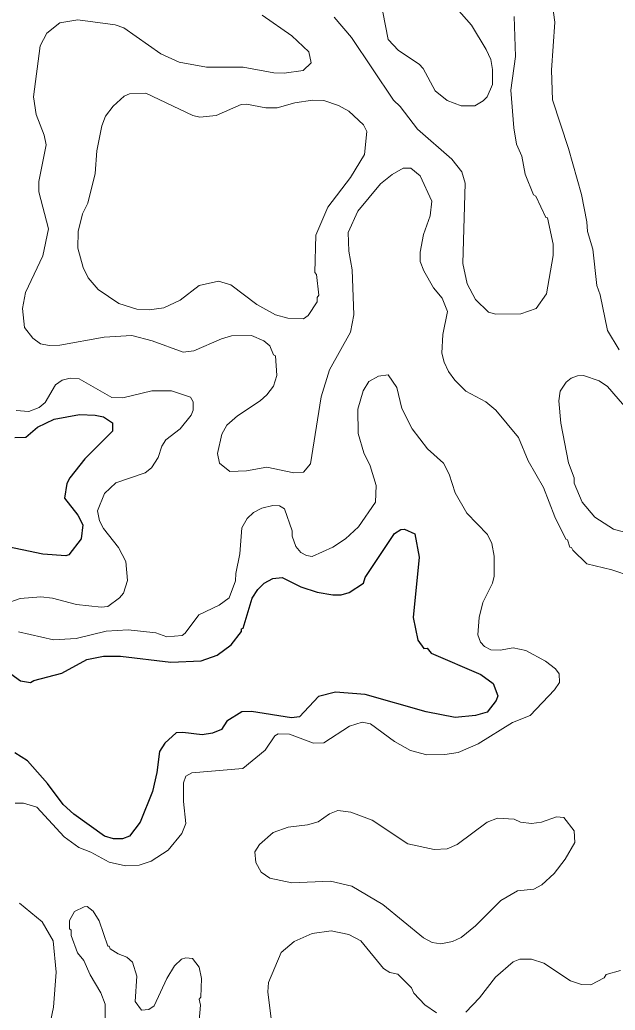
# Model space of a CAD drawing. Extents: x 447.8 to 473.9, y 7733.1 to 7760.8.
# Drawn here: x 460.421 to 461.569, y 7756.505 to 7758.417 of the extents above; entities that cross this region are included whole.
import ezdxf

# ---------------------------------------------------------------- set-up
doc = ezdxf.new("R2010")
doc.units = 0
doc.header["$LTSCALE"] = 0.032
doc.layers.add('1', color=7, linetype='Continuous', lineweight=25)
doc.layers.add('2', color=7, linetype='Continuous', lineweight=13)

msp = doc.modelspace()

# ---------------------------------------------------------------- linework, layer by layer
at = {"layer": '1'}
for points in [[(460.4111, 7757.6105), (460.4325, 7757.6112), (460.455, 7757.6308), (460.4873, 7757.6464), (460.5358, 7757.6554), (460.5664, 7757.654), (460.5822, 7757.6505), (460.5998, 7757.6392), (460.5996, 7757.6232), (460.5459, 7757.5694), (460.5173, 7757.533), (460.5116, 7757.5219), (460.5071, 7757.4935), (460.5326, 7757.461), (460.542, 7757.4421), (460.5388, 7757.4151), (460.515, 7757.3845), (460.5096, 7757.3821), (460.4649, 7757.3853), (460.3854, 7757.4021)], [(460.4033, 7757.1547), (460.4221, 7757.1409), (460.4412, 7757.1377), (460.4475, 7757.1416), (460.5018, 7757.156), (460.5502, 7757.1824), (460.5819, 7757.1888), (460.6151, 7757.1888), (460.7118, 7757.177), (460.7706, 7757.1797), (460.8016, 7757.1903), (460.8281, 7757.2103), (460.8482, 7757.2362), (460.8485, 7757.2417), (460.8514, 7757.2428), (460.8689, 7757.3004), (460.8799, 7757.3174), (460.892, 7757.3293), (460.909, 7757.3385), (460.9269, 7757.3402), (460.9628, 7757.3226), (460.994, 7757.312), (461.0244, 7757.3068), (461.0407, 7757.3068), (461.0561, 7757.3113), (461.0835, 7757.3297), (461.0869, 7757.3407), (461.1433, 7757.4253), (461.1555, 7757.4334), (461.1624, 7757.4341), (461.1824, 7757.4246), (461.1906, 7757.3798), (461.1795, 7757.2634), (461.1884, 7757.2195), (461.2001, 7757.2037), (461.2063, 7757.2044), (461.214, 7757.1948), (461.3099, 7757.1535), (461.3339, 7757.1361)], [(461.3339, 7757.1361), (461.3427, 7757.1123), (461.3392, 7757.1029), (461.3218, 7757.0807), (461.2992, 7757.0743), (461.2601, 7757.0703)], [(461.2601, 7757.0703), (461.2042, 7757.0811), (461.0869, 7757.1144), (461.0295, 7757.1191), (460.997, 7757.1107), (460.9602, 7757.0718), (460.9449, 7757.0695), (460.8676, 7757.0822), (460.8488, 7757.0814), (460.8197, 7757.0631), (460.8096, 7757.0469), (460.7926, 7757.0399), (460.7727, 7757.0366), (460.7349, 7757.0413), (460.722, 7757.0404), (460.7004, 7757.0208), (460.6899, 7757.0048), (460.6848, 7756.9644), (460.6764, 7756.9274), (460.653, 7756.8686), (460.6321, 7756.8413), (460.6191, 7756.8362), (460.6015, 7756.8362), (460.5839, 7756.8411), (460.5248, 7756.884), (460.5043, 7756.9022), (460.4743, 7756.9427), (460.4355, 7756.9869), (460.4114, 7757.002)]]:
    msp.add_lwpolyline(points, dxfattribs=at)
at = {"layer": '2'}
for points in [[(461.5041, 7758.0799), (461.4791, 7758.1688), (461.4481, 7758.2622), (461.4464, 7758.3195), (461.4527, 7758.4125), (461.4368, 7758.524)], [(461.1207, 7758.4316), (461.1311, 7758.3791), (461.1508, 7758.3574), (461.1907, 7758.331), (461.1984, 7758.3226), (461.2216, 7758.2801), (461.2447, 7758.261), (461.272, 7758.2509), (461.2985, 7758.2509), (461.3144, 7758.2602), (461.3217, 7758.2681), (461.3325, 7758.2919), (461.3325, 7758.321), (461.3292, 7758.3402), (461.3204, 7758.3595), (461.2915, 7758.4063), (461.2629, 7758.4394)], [(460.8884, 7758.4257), (460.9456, 7758.3862), (460.9781, 7758.3551), (460.9828, 7758.3338), (460.967, 7758.3193), (460.9305, 7758.3136), (460.9106, 7758.3144), (460.8518, 7758.3257), (460.7807, 7758.3256), (460.7278, 7758.3353), (460.6925, 7758.3513), (460.6216, 7758.4011), (460.6044, 7758.4073), (460.5325, 7758.4169), (460.4982, 7758.4113), (460.4731, 7758.3909), (460.4603, 7758.3664), (460.4469, 7758.2685), (460.452, 7758.234), (460.4675, 7758.1944), (460.4715, 7758.1754), (460.4576, 7758.1051), (460.4573, 7758.0847), (460.4763, 7758.0137), (460.4651, 7757.9613), (460.4315, 7757.8907), (460.4262, 7757.8596), (460.43, 7757.8231), (460.4459, 7757.8025), (460.4605, 7757.7917), (460.4777, 7757.7885), (460.4981, 7757.7888), (460.5835, 7757.8045), (460.6367, 7757.8077), (460.676, 7757.797), (460.7355, 7757.7757), (460.7562, 7757.7777), (460.81, 7757.8012), (460.8292, 7757.8069), (460.8673, 7757.8077), (460.8916, 7757.7972), (460.9029, 7757.7876), (460.9103, 7757.7704)], [(461.3742, 7758.4233), (461.3766, 7758.3463), (461.3679, 7758.2813), (461.3735, 7758.2082), (461.3789, 7758.1771), (461.3887, 7758.1537), (461.3954, 7758.1192), (461.4111, 7758.079), (461.4157, 7758.0763), (461.4353, 7758.0355), (461.4382, 7758.0344), (461.4495, 7757.984), (461.4495, 7757.9617), (461.4367, 7757.8879), (461.4164, 7757.8597), (461.3867, 7757.8493), (461.3389, 7757.8486), (461.3248, 7757.8526), (461.2996, 7757.8773), (461.2834, 7757.9072), (461.2749, 7757.9464), (461.2797, 7758.1017), (461.273, 7758.1237), (461.2537, 7758.1477), (461.1877, 7758.2059), (461.1543, 7758.2496), (461.1412, 7758.262), (461.0602, 7758.383), (461.0269, 7758.422)], [(460.8842, 7757.6815), (460.8405, 7757.6527), (460.8198, 7757.6348), (460.8101, 7757.6172), (460.802, 7757.58), (460.8059, 7757.5612), (460.826, 7757.5448), (460.8577, 7757.5463), (460.8972, 7757.5535), (460.9491, 7757.5424), (460.9677, 7757.5441), (460.9812, 7757.5598), (461.0016, 7757.6894), (461.0181, 7757.7412), (461.0587, 7757.814), (461.0648, 7757.8474), (461.0618, 7757.9345), (461.0553, 7757.9704), (461.0539, 7758.0067), (461.0727, 7758.0478), (461.1163, 7758.1004), (461.1388, 7758.1186), (461.1599, 7758.1304), (461.1746, 7758.1306), (461.1931, 7758.116), (461.2155, 7758.0671), (461.2123, 7758.0385), (461.1993, 7758.0025), (461.1931, 7757.9684), (461.1931, 7757.9505), (461.1996, 7757.9324), (461.2185, 7757.8997), (461.2355, 7757.8797), (461.2456, 7757.8537), (461.2364, 7757.8093), (461.2348, 7757.7737), (461.2389, 7757.7561), (461.2472, 7757.738), (461.2594, 7757.7214), (461.2811, 7757.6999), (461.3197, 7757.6794), (461.3387, 7757.6637), (461.3822, 7757.6105), (461.4012, 7757.566), (461.4305, 7757.514), (461.4524, 7757.4574), (461.4738, 7757.4143), (461.4767, 7757.4131), (461.4815, 7757.3993), (461.4847, 7757.3987), (461.4869, 7757.3935), (461.5144, 7757.3666), (461.5622, 7757.3555), (461.6006, 7757.3426)], [(461.5402, 7757.8859), (461.5337, 7757.9043), (461.5257, 7757.9744), (461.5157, 7758.0083), (461.5145, 7758.0273), (461.5041, 7758.0799)], [(461.5768, 7757.7798), (461.5542, 7757.8171), (461.5402, 7757.8859)], [(460.9103, 7757.7704), (460.9141, 7757.7686), (460.9166, 7757.7305), (460.9098, 7757.7096), (460.897, 7757.6928), (460.8842, 7757.6815)], [(461.207, 7757.5886), (461.1776, 7757.6273), (461.1576, 7757.6666), (461.1477, 7757.7073), (461.1312, 7757.732), (461.1123, 7757.7293), (461.0941, 7757.7188), (461.0827, 7757.7008), (461.0727, 7757.6654), (461.0732, 7757.6183), (461.0843, 7757.5809), (461.0967, 7757.5559), (461.1079, 7757.5178), (461.1067, 7757.4859), (461.0736, 7757.4382), (461.0486, 7757.4153), (461.0246, 7757.3989), (460.9845, 7757.3813), (460.9737, 7757.3827), (460.9628, 7757.3887), (460.953, 7757.4006), (460.9462, 7757.42), (460.946, 7757.4306), (460.9315, 7757.4732), (460.9213, 7757.4789), (460.9089, 7757.4797), (460.8877, 7757.4741), (460.8717, 7757.4659), (460.8592, 7757.4543), (460.8487, 7757.4366), (460.8451, 7757.3863), (460.8372, 7757.3483), (460.8369, 7757.3343), (460.8242, 7757.3015), (460.8053, 7757.2869), (460.7659, 7757.2687), (460.7399, 7757.233), (460.7336, 7757.2287), (460.7043, 7757.2261), (460.6831, 7757.2336), (460.63, 7757.2392), (460.5874, 7757.2369), (460.5293, 7757.223), (460.4859, 7757.2201), (460.4184, 7757.2355)], [(461.653, 7757.5947), (461.554, 7757.7089), (461.5383, 7757.72), (461.508, 7757.7306), (461.4961, 7757.7299), (461.4841, 7757.7254), (461.4742, 7757.7176), (461.4625, 7757.6999), (461.4601, 7757.6815), (461.4641, 7757.6387), (461.4786, 7757.5618), (461.4896, 7757.5332), (461.4901, 7757.5223), (461.5053, 7757.486), (461.5294, 7757.4567), (461.5655, 7757.4338), (461.6108, 7757.4214)], [(460.3925, 7757.2898), (460.4212, 7757.3001), (460.461, 7757.3034), (460.4837, 7757.3004), (460.53, 7757.2881), (460.5775, 7757.2835), (460.5906, 7757.2846), (460.6133, 7757.3012), (460.6206, 7757.3105), (460.6285, 7757.3347), (460.6253, 7757.3712), (460.6112, 7757.3982), (460.5823, 7757.4349), (460.5742, 7757.4501), (460.5706, 7757.4693), (460.584, 7757.5025), (460.606, 7757.5233), (460.6626, 7757.5425), (460.6749, 7757.5519), (460.6875, 7757.5721), (460.6949, 7757.5938), (460.7023, 7757.606), (460.7297, 7757.6274), (460.7513, 7757.6541), (460.7553, 7757.6637), (460.755, 7757.6796), (460.7498, 7757.6884), (460.7132, 7757.701), (460.6756, 7757.7011), (460.6193, 7757.6875), (460.5984, 7757.688), (460.5354, 7757.7239), (460.5178, 7757.725), (460.5027, 7757.7212), (460.4898, 7757.7125), (460.4699, 7757.6786), (460.4579, 7757.6684), (460.438, 7757.6608), (460.4136, 7757.6631)], [(461.3229, 7757.4232), (461.2825, 7757.465), (461.26, 7757.5041), (461.249, 7757.5398), (461.2376, 7757.5609), (461.207, 7757.5886)], [(460.4119, 7756.905), (460.4277, 7756.9051), (460.4533, 7756.8971), (460.5065, 7756.8398), (460.5347, 7756.8192), (460.5575, 7756.8107), (460.5934, 7756.7908), (460.6244, 7756.7841), (460.6508, 7756.7851), (460.6742, 7756.7932), (460.707, 7756.8144), (460.7333, 7756.8463), (460.7408, 7756.8656), (460.7362, 7756.908), (460.7363, 7756.9442), (460.7408, 7756.9574), (460.7522, 7756.9636), (460.8509, 7756.9719), (460.8936, 7757.0074), (460.9125, 7757.0347), (460.9193, 7757.0388), (460.9411, 7757.038), (460.987, 7757.0207), (461.0068, 7757.0211), (461.0567, 7757.0533), (461.0807, 7757.0611), (461.0969, 7757.0581), (461.1431, 7757.0242), (461.1739, 7757.0064), (461.2056, 7756.9982), (461.2403, 7756.9988), (461.2661, 7757.0028), (461.3049, 7757.0195), (461.371, 7757.0605), (461.4047, 7757.0744), (461.4521, 7757.1237), (461.4614, 7757.138), (461.4607, 7757.1545), (461.454, 7757.1642), (461.4344, 7757.1793), (461.3968, 7757.1999), (461.3719, 7757.2048), (461.3473, 7757.2002), (461.3293, 7757.2011), (461.3171, 7757.2073), (461.3094, 7757.2158), (461.3037, 7757.2296), (461.3064, 7757.2634), (461.3136, 7757.2921), (461.3324, 7757.3298), (461.3356, 7757.3428), (461.3356, 7757.3818), (461.3309, 7757.4064), (461.3229, 7757.4232)], [(460.4739, 7756.4557), (460.486, 7756.5111), (460.4908, 7756.5785), (460.4851, 7756.639), (460.4641, 7756.676), (460.4203, 7756.712)], [(460.7634, 7756.4482), (460.7689, 7756.5152), (460.7668, 7756.5264), (460.7698, 7756.5303), (460.7714, 7756.5668), (460.7665, 7756.5884), (460.7538, 7756.6052), (460.7411, 7756.6063), (460.7324, 7756.6038), (460.7189, 7756.5912), (460.704, 7756.5667), (460.6801, 7756.5135), (460.6698, 7756.5066), (460.6554, 7756.5056), (460.6432, 7756.5223), (460.6463, 7756.5713), (460.638, 7756.5982), (460.6273, 7756.6075), (460.6102, 7756.6139), (460.595, 7756.6241), (460.5933, 7756.6291), (460.5902, 7756.629), (460.5741, 7756.6777), (460.5622, 7756.6967), (460.5507, 7756.7055), (460.5446, 7756.7052), (460.5264, 7756.696), (460.5166, 7756.6786), (460.5166, 7756.6626), (460.5197, 7756.6596), (460.5198, 7756.6498), (460.532, 7756.616), (460.5445, 7756.6013), (460.5565, 7756.5735), (460.5769, 7756.539), (460.5854, 7756.5168), (460.5854, 7756.4895)], [(461.2246, 7756.5003), (461.2016, 7756.5158), (461.1804, 7756.5381), (461.176, 7756.5485), (461.1499, 7756.5751), (461.1341, 7756.578), (461.1222, 7756.5859), (461.0783, 7756.6392), (461.0551, 7756.6517), (461.021, 7756.6587), (460.9846, 7756.6533), (460.95, 7756.6377), (460.925, 7756.6165), (460.9006, 7756.5588), (460.8989, 7756.5411), (460.9136, 7756.4213)], [(461.5793, 7756.5819), (461.5516, 7756.5742), (461.5479, 7756.568), (461.5217, 7756.5542), (461.5039, 7756.5547), (461.4829, 7756.5622), (461.431, 7756.5964), (461.4078, 7756.6036), (461.3849, 7756.6036), (461.3724, 7756.5986), (461.3384, 7756.5694), (461.3072, 7756.5294), (461.2812, 7756.5015)]]:
    msp.add_lwpolyline(points, dxfattribs=at)
for points in [[(460.8952, 7758.247), (460.9173, 7758.247), (460.9514, 7758.2567), (460.985, 7758.2615), (461.0071, 7758.2614), (461.0353, 7758.2512), (461.0555, 7758.2403), (461.0837, 7758.2144), (461.0897, 7758.2013), (461.0855, 7758.157), (461.0584, 7758.1123), (461.0148, 7758.0556), (460.9914, 7758.0012), (460.9894, 7757.9294), (460.9926, 7757.9252), (460.9975, 7757.8857), (460.9943, 7757.8811), (460.9941, 7757.8727), (460.9768, 7757.8464), (460.9681, 7757.84), (460.9377, 7757.8411), (460.9141, 7757.8477), (460.8779, 7757.8676), (460.8275, 7757.9055), (460.8041, 7757.9127), (460.7669, 7757.9039), (460.7297, 7757.8759), (460.6984, 7757.8609), (460.6702, 7757.857), (460.6465, 7757.8587), (460.6118, 7757.8692), (460.5716, 7757.8961), (460.5526, 7757.9188), (460.5429, 7757.9386), (460.5326, 7757.9761), (460.5332, 7758.0086), (460.5419, 7758.0426), (460.5518, 7758.0627), (460.5661, 7758.12), (460.5695, 7758.1639), (460.5792, 7758.2124), (460.5863, 7758.2309), (460.601, 7758.2504), (460.6218, 7758.2695), (460.6325, 7758.2743), (460.6635, 7758.2753), (460.7543, 7758.2322), (460.7678, 7758.2292), (460.7994, 7758.2319), (460.8475, 7758.2534), (460.858, 7758.2541)], [(461.2639, 7756.825), (461.3222, 7756.8682), (461.342, 7756.8762), (461.374, 7756.8738), (461.3864, 7756.868), (461.4074, 7756.8658), (461.4265, 7756.8681), (461.4557, 7756.8785), (461.4701, 7756.877), (461.4898, 7756.8517), (461.4912, 7756.8293), (461.4724, 7756.7968), (461.4513, 7756.7691), (461.4277, 7756.7471), (461.4123, 7756.7393), (461.3807, 7756.7359), (461.3483, 7756.7173), (461.2994, 7756.6684), (461.2721, 7756.6458), (461.255, 7756.638), (461.2325, 7756.6334), (461.2159, 7756.6358), (461.1992, 7756.6448), (461.1207, 7756.7091), (461.0611, 7756.7447), (461.0202, 7756.7544), (460.9453, 7756.7512), (460.9031, 7756.76), (460.8863, 7756.7721), (460.8759, 7756.7907), (460.8742, 7756.8108), (460.8827, 7756.8255), (460.9094, 7756.8482), (460.9384, 7756.8586), (460.9756, 7756.8632), (460.9958, 7756.8691), (461.0181, 7756.8845), (461.0343, 7756.8907), (461.0594, 7756.8876), (461.1, 7756.8723), (461.1691, 7756.8267), (461.2198, 7756.8154), (461.2449, 7756.8171)]]:
    msp.add_lwpolyline(points, close=True, dxfattribs=at)

doc.saveas('drawing.dxf')
